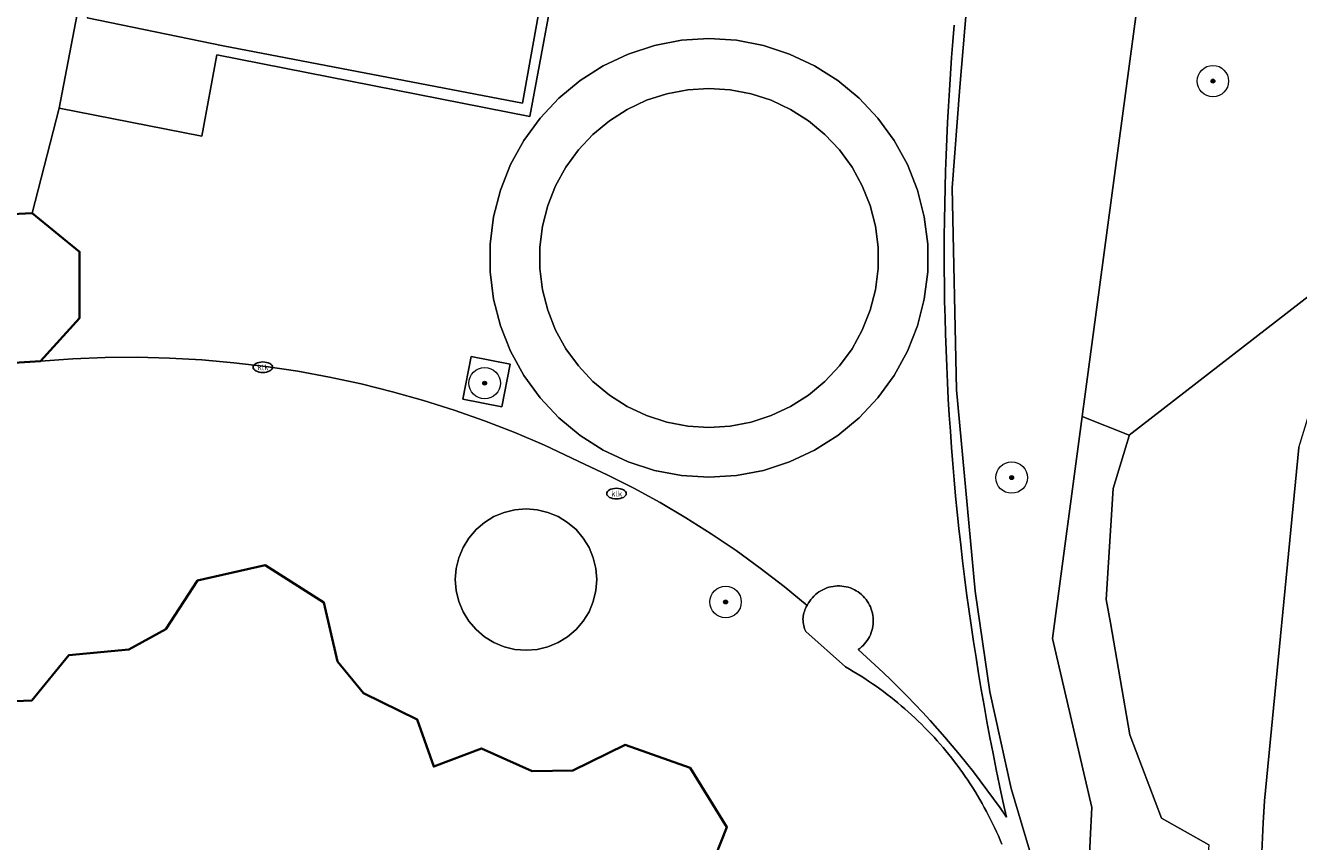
# Model space of a CAD drawing. Header units: metres. Extents: x 152610 to 160096, y 456114 to 462495.
# Tile 488 of 656: x 158172 to 158205, y 460183 to 460204. Entities that reach past the tile are written whole.
import ezdxf
from ezdxf.enums import TextEntityAlignment as Align

# ---------------------------------------------------------------- set-up
doc = ezdxf.new("R2010")
doc.units = ezdxf.units.M
doc.header["$LTSCALE"] = 0.5
doc.layers.get('0').update_dxf_attribs({"linetype": 'CONTINUOUS'})
for name, color, linetype, lineweight in [('B-PV-GK-BESCHOEIING-G', 251, 'GK-BESCHOEIING-SO', 18), ('B-PV-GR-BEPLANTING_CULTUUR_BOSPLANTSOEN-GV', 251, 'CONTINUOUS', 18), ('B-PV-GR-BEPLANTING_CULTUUR_VASTE PLANTENVAK-GV', 251, 'CONTINUOUS', 18), ('B-PV-GR-BOOM-S', 251, 'CONTINUOUS', 25), ('B-PV-GR-HAAG-GV', 251, 'CONTINUOUS', 13), ('B-PV-GW-TALUD_KRUIN-G', 251, 'CONTINUOUS', 18), ('B-PV-IE-MEUBILAIR-S', 251, 'CONTINUOUS', 25), ('B-PV-IE-TERREINAFSCHEIDING_KUNSTMATIG_HEKWERK-G', 251, 'IE-TERREINAFSCHEIDING_KUNSTMATIG-SO', 18), ('B-PV-OG-BEBOUWING-GV', 6, 'CONTINUOUS', 35), ('B-PV-OG-TERREIN_BEGROEID-GV', 251, 'CONTINUOUS', 18), ('B-PV-OG-WATER_SLOOT-GV', 251, 'CONTINUOUS', 18), ('B-PV-VH-ONVERHARD-GV', 251, 'CONTINUOUS', 18), ('B-PV-VH-ONVERHARD_BOOMSCHORS-GV', 251, 'CONTINUOUS', 18), ('B-PV-VH-ONVERHARD_ZAND-GV', 251, 'CONTINUOUS', 18), ('B-PV-VH-OPENVERHARDING_BETONSTRAATSTEEN-GV', 251, 'CONTINUOUS', 18), ('B-PV-VH-OPENVERHARDING_TEGEL-GV', 251, 'CONTINUOUS', 18)]:
    doc.layers.add(name, color=color, linetype=linetype, lineweight=lineweight)
doc.styles.add('NLCS-ISO', font='NLCS-ISO.ttf')
doc.linetypes.add('GK-BESCHOEIING-SO', pattern='A,18,-3,[1,NLCS.SHX,S=0.6,R=0,X=0,Y=0],-3', length=24)
doc.linetypes.add('IE-TERREINAFSCHEIDING_KUNSTMATIG-SO', pattern='A,4,[82,NLCS.SHX,S=0.75,R=90,X=0,Y=0],4,-2', length=10)

# ---------------------------------------------------------------- blocks, each defined once
blk = doc.blocks.new('SIE-MEUBILAIR_PUT_KOLK-SO')
blk.add_ellipse((0, 0), major_axis=(1.25, 0), ratio=0.54)
at = {"style": 'NLCS-ISO'}
blk.add_text('klk', height=0.75, dxfattribs=at).set_placement((0.03, 0), align=Align.MIDDLE_CENTER)
blk = doc.blocks.new('SGR-BOOM_GBKN-SO')
at = {"linetype": 'ByBlock', "lineweight": 18}
h = blk.add_hatch(color=0, dxfattribs=at)
h.dxf.hatch_style = 1
edge = h.paths.add_edge_path()
edge.add_arc((0, 0), 0.25, 0, 360)
at = {"color": 0, "linetype": 'ByBlock', "lineweight": 18}
for radius in [2, 0.25]:
    blk.add_circle((0, 0), radius, dxfattribs=at)
at = {"color": 0, "linetype": 'ByBlock', "lineweight": 18, "style": 'NLCS-ISO'}
blk.add_attdef('SOORT', (2.5, 0), '', height=1.5, dxfattribs=at)

msp = doc.modelspace()

# ---------------------------------------------------------------- linework, layer by layer
at = {"layer": 'B-PV-GK-BESCHOEIING-G', "flags": 128}
msp.add_lwpolyline([(157956.31, 460143.47), (157960.612, 460148.338), (157963.615, 460152.036), (157963.502, 460153), (157963.457, 460153.969), (157963.456, 460154.106), (157963.46, 460154.437), (157963.472, 460154.768), (157963.492, 460155.098), (157963.52, 460155.428), (157963.556, 460155.757), (157963.599, 460156.085), (157963.651, 460156.412), (157963.711, 460156.737), (157963.778, 460157.061), (157963.853, 460157.383), (157963.936, 460157.704), (157964.027, 460158.022), (157964.125, 460158.338), (157964.231, 460158.651), (157964.345, 460158.962), (157964.466, 460159.27), (157964.594, 460159.575), (157964.73, 460159.877), (157964.873, 460160.175), (157965.023, 460160.47), (157965.181, 460160.761), (157965.345, 460161.049), (157965.516, 460161.332), (157966.601, 460162.841), (157967.881, 460164.189), (157968.015, 460164.317), (157968.194, 460164.48), (157968.379, 460164.636), (157968.569, 460164.786), (157968.764, 460164.93), (157968.964, 460165.067), (157969.168, 460165.198), (157969.376, 460165.322), (157969.588, 460165.439), (157969.804, 460165.549), (157970.023, 460165.651), (157970.246, 460165.747), (157970.471, 460165.835), (157970.7, 460165.915), (157970.931, 460165.988), (157971.164, 460166.053), (157971.399, 460166.111), (157971.636, 460166.16), (157971.875, 460166.202), (157972.115, 460166.236), (157972.355, 460166.262), (157972.597, 460166.28), (157972.839, 460166.29), (158000, 460161.02), (158010.458, 460158.985), (158010.701, 460158.89), (158010.957, 460158.781), (158011.211, 460158.665), (158011.46, 460158.541), (158011.707, 460158.411), (158011.949, 460158.273), (158012.188, 460158.129), (158012.422, 460157.978), (158012.651, 460157.82), (158012.877, 460157.655), (158013.097, 460157.485), (158013.312, 460157.308), (158013.522, 460157.124), (158013.727, 460156.935), (158013.926, 460156.74), (158014.12, 460156.54), (158014.308, 460156.334), (158014.489, 460156.122), (158014.665, 460155.906), (158016.27, 460154.004), (158016.482, 460153.609), (158016.7, 460153.218), (158016.926, 460152.831), (158017.158, 460152.447), (158017.398, 460152.069), (158017.644, 460151.694), (158017.896, 460151.324), (158018.155, 460150.958), (158018.421, 460150.597), (158018.693, 460150.241), (158018.971, 460149.89), (158019.256, 460149.544), (158019.547, 460149.203), (158019.844, 460148.867), (158020.146, 460148.537), (158020.455, 460148.212), (158020.769, 460147.892), (158021.089, 460147.579), (158021.33, 460147.35), (158021.991, 460146.802), (158022.821, 460146.259), (158023.738, 460145.778), (158025.153, 460145.427), (158034.103, 460143.735), (158036.824, 460143.22), (158038.815, 460142.774), (158040.593, 460142.296), (158042.652, 460141.465), (158051.293, 460138.066), (158053.071, 460137.144), (158054.655, 460135.92), (158055.607, 460135.273), (158056.578, 460134.655), (158057.047, 460134.372), (158057.519, 460134.096), (158057.996, 460133.826), (158058.477, 460133.564), (158058.961, 460133.309), (158059.449, 460133.061), (158059.941, 460132.82), (158060.436, 460132.586), (158060.935, 460132.359), (158061.436, 460132.14), (158061.941, 460131.928), (158062.449, 460131.724), (158062.96, 460131.527), (158063.474, 460131.337), (158063.99, 460131.155), (158064.509, 460130.981), (158065.031, 460130.814), (158065.555, 460130.655), (158065.622, 460130.635), (158067.638, 460130.104), (158069.681, 460129.686), (158089.666, 460126.076), (158111.213, 460122.626), (158119.086, 460121.465), (158122.324, 460121.402), (158124.574, 460120.987), (158125.431, 460120.67), (158126.178, 460120.556), (158126.847, 460120.581), (158127.515, 460120.613), (158128.184, 460120.653), (158128.851, 460120.702), (158129.518, 460120.758), (158130.185, 460120.823), (158130.85, 460120.895), (158131.515, 460120.975), (158132.178, 460121.064), (158132.841, 460121.16), (158133.502, 460121.264), (158134.162, 460121.376), (158134.821, 460121.496), (158135.478, 460121.624), (158136.134, 460121.759), (158136.787, 460121.902), (158137.44, 460122.054), (158138.09, 460122.213), (158138.738, 460122.379), (158139.385, 460122.554), (158140.029, 460122.736), (158140.671, 460122.926), (158141.31, 460123.123), (158141.948, 460123.329), (158142.582, 460123.541), (158142.785, 460123.611), (158142.787, 460123.612), (158143.391, 460123.853), (158143.998, 460124.086), (158144.607, 460124.312), (158145.22, 460124.53), (158145.835, 460124.741), (158146.452, 460124.944), (158147.072, 460125.14), (158147.695, 460125.328), (158148.319, 460125.508), (158148.946, 460125.681), (158149.575, 460125.846), (158150.206, 460126.003), (158150.838, 460126.152), (158151.473, 460126.294), (158152.109, 460126.428), (158152.747, 460126.554), (158153.386, 460126.672), (158154.027, 460126.782), (158154.669, 460126.884), (158155.312, 460126.978), (158155.957, 460127.065), (158156.602, 460127.143), (158157.249, 460127.214), (158157.896, 460127.277), (158158.544, 460127.331), (158159.192, 460127.378), (158159.841, 460127.417), (158160.49, 460127.447), (158161.14, 460127.47), (158161.79, 460127.485), (158162.44, 460127.491), (158163.09, 460127.49), (158163.74, 460127.481), (158164.39, 460127.464), (158165.04, 460127.438), (158165.689, 460127.405), (158166.338, 460127.364), (158166.986, 460127.315), (158167.634, 460127.257), (158168.281, 460127.192), (158168.927, 460127.119), (158169.572, 460127.038), (158170.216, 460126.949), (158177.351, 460126.15), (158183.588, 460124.987), (158188.459, 460124.2), (158191.826, 460123.826), (158192.073, 460123.829), (158192.32, 460123.841), (158192.566, 460123.86), (158192.811, 460123.887), (158193.056, 460123.923), (158193.299, 460123.966), (158193.54, 460124.017), (158193.78, 460124.075), (158194.018, 460124.142), (158194.253, 460124.216), (158194.486, 460124.298), (158194.717, 460124.387), (158194.944, 460124.484), (158195.168, 460124.588), (158195.388, 460124.699), (158195.605, 460124.817), (158195.818, 460124.942), (158196.026, 460125.075), (158196.231, 460125.213), (158196.43, 460125.359), (158196.625, 460125.51), (158196.815, 460125.668), (158197, 460125.832), (158197.179, 460126.002), (158197.352, 460126.178), (158197.52, 460126.359), (158197.682, 460126.545), (158197.838, 460126.737), (158197.987, 460126.933), (158198.13, 460127.135), (158198.267, 460127.341), (158198.397, 460127.551), (158198.519, 460127.765), (158198.635, 460127.983), (158198.744, 460128.205), (158198.845, 460128.43), (158198.939, 460128.658), (158199.026, 460128.889), (158199.105, 460129.123), (158199.177, 460129.36), (158199.24, 460129.598), (158199.296, 460129.839), (158199.341, 460130.061), (158200.723, 460144.002), (158204.198, 460156.562), (158204.33, 460157.332), (158204.453, 460158.103), (158204.569, 460158.875), (158204.677, 460159.648), (158204.777, 460160.423), (158204.87, 460161.198), (158204.954, 460161.974), (158205.03, 460162.752), (158205.098, 460163.529), (158205.158, 460164.308), (158205.211, 460165.087), (158205.255, 460165.867), (158205.291, 460166.647), (158205.32, 460167.427), (158205.34, 460168.208), (158205.352, 460168.989), (158205.357, 460169.769), (158205.353, 460170.55), (158205.348, 460170.943), (158205.284, 460171.173), (158205.138, 460171.715), (158204.999, 460172.259), (158204.869, 460172.806), (158204.746, 460173.354), (158204.631, 460173.903), (158204.524, 460174.455), (158204.425, 460175.008), (158204.334, 460175.562), (158204.251, 460176.117), (158204.175, 460176.674), (158204.108, 460177.231), (158204.048, 460177.79), (158203.996, 460178.349), (158203.953, 460178.909), (158203.917, 460179.469), (158203.889, 460180.03), (158203.87, 460180.591), (158203.858, 460181.153), (158203.854, 460181.714), (158203.859, 460182.276), (158203.871, 460182.837), (158203.891, 460183.399), (158203.92, 460183.96), (158203.956, 460184.52), (158204.833, 460193.519), (158205.308, 460195.076), (158205.948, 460196.572), (158206.187, 460197.007), (158206.419, 460197.446), (158206.644, 460197.889), (158206.862, 460198.335), (158207.072, 460198.784), (158207.276, 460199.237), (158207.472, 460199.694), (158207.66, 460200.153), (158207.841, 460200.615), (158208.015, 460201.08), (158208.181, 460201.548), (158208.34, 460202.019), (158208.491, 460202.492), (158208.634, 460202.967), (158208.77, 460203.445), (158208.898, 460203.924), (158209.018, 460204.406), (158209.13, 460204.89), (158209.141, 460204.937), (158209.578, 460206.934), (158209.985, 460210.032), (158210.268, 460212.187), (158211.588, 460221.44), (158212.134, 460226.582), (158212.272, 460227.871), (158212.809, 460232.887), (158213.013, 460234.635), (158213.464, 460238.504), (158213.893, 460242.72), (158214.056, 460245.821), (158213.994, 460248.509), (158213.96, 460249.97), (158213.838, 460250.184), (158213.838, 460250.189), (158213.802, 460250.741), (158213.774, 460251.294), (158213.754, 460251.846), (158213.742, 460252.399), (158213.738, 460252.953), (158213.742, 460253.506), (158213.755, 460254.059), (158213.775, 460254.612), (158213.803, 460255.164), (158213.839, 460255.716), (158213.883, 460256.267), (158213.935, 460256.818), (158213.995, 460257.368), (158214.063, 460257.917), (158214.139, 460258.465), (158214.223, 460259.012), (158214.314, 460259.557), (158214.414, 460260.101), (158214.521, 460260.644), (158214.637, 460261.185), (158214.76, 460261.724), (158214.891, 460262.262), (158215.029, 460262.797), (158215.176, 460263.331), (158215.33, 460263.862), (158215.491, 460264.391), (158215.661, 460264.918), (158215.838, 460265.442), (158216.022, 460265.963), (158216.214, 460266.482), (158216.414, 460266.998), (158216.621, 460267.511), (158216.835, 460268.021), (158217.202, 460268.849), (158217.588, 460269.669), (158217.817, 460270.214), (158218.039, 460270.763), (158218.253, 460271.314), (158218.46, 460271.868), (158218.659, 460272.425), (158218.851, 460272.984), (158219.035, 460273.546), (158219.211, 460274.111), (158219.38, 460274.678), (158219.541, 460275.247), (158219.695, 460275.818), (158219.84, 460276.391), (158219.978, 460276.966), (158220.109, 460277.543), (158220.231, 460278.122), (158220.345, 460278.702), (158220.452, 460279.284), (158220.485, 460279.473), (158221.435, 460285.568), (158224.841, 460307.419), (158225.194, 460309.681), (158225.279, 460310.693), (158225.325, 460311.707), (158225.276, 460320.664), (158225.41, 460322.897), (158225.661, 460325.812), (158225.968, 460327.415), (158226.674, 460329.095), (158227.424, 460330.391), (158227.535, 460330.484), (158227.762, 460330.664), (158227.993, 460330.838), (158228.23, 460331.006), (158228.471, 460331.167), (158228.716, 460331.321), (158228.966, 460331.469), (158229.219, 460331.609), (158229.224, 460331.61), (158229.445, 460331.655), (158229.668, 460331.691), (158229.892, 460331.72), (158230.117, 460331.741), (158230.343, 460331.754), (158230.569, 460331.759), (158230.794, 460331.756), (158231.02, 460331.745), (158231.245, 460331.726), (158231.47, 460331.699), (158231.693, 460331.664), (158231.915, 460331.621), (158232.135, 460331.57), (158232.353, 460331.512), (158232.466, 460331.478), (158232.681, 460331.408), (158232.893, 460331.33), (158233.102, 460331.245), (158233.307, 460331.153), (158233.51, 460331.053), (158233.709, 460330.946), (158233.903, 460330.832), (158234.094, 460330.711), (158234.28, 460330.584), (158234.462, 460330.45), (158234.639, 460330.31), (158234.81, 460330.163), (158234.977, 460330.011), (158235.138, 460329.853), (158235.293, 460329.689), (158235.442, 460329.519), (158235.585, 460329.345), (158235.722, 460329.166), (158235.853, 460328.982), (158235.977, 460328.793), (158236.094, 460328.6), (158236.204, 460328.403), (158236.214, 460328.364), (158236.286, 460328.061), (158236.35, 460327.757), (158236.406, 460327.452), (158236.454, 460327.145), (158236.494, 460326.837), (158236.527, 460326.528), (158236.551, 460326.218), (158236.568, 460325.908), (158236.576, 460325.597), (158236.576, 460325.286), (158236.569, 460324.976), (158236.553, 460324.665), (158236.53, 460324.356), (158236.498, 460324.046), (158236.459, 460323.738), (158236.411, 460323.431), (158236.356, 460323.125), (158236.293, 460322.821), (158236.222, 460322.519), (158236.143, 460322.218), (158236.057, 460321.92), (158235.963, 460321.624), (158235.861, 460321.33), (158228.097, 460281.858), (158227.972, 460281.121), (158227.839, 460280.382), (158227.698, 460279.644), (158227.549, 460278.907), (158227.392, 460278.172), (158227.227, 460277.439), (158227.055, 460276.707), (158226.875, 460275.978), (158226.687, 460275.25), (158226.491, 460274.525), (158226.287, 460273.801), (158226.076, 460273.08), (158225.857, 460272.361), (158225.631, 460271.644), (158225.397, 460270.93), (158225.155, 460270.219), (158224.906, 460269.51), (158224.649, 460268.804), (158224.385, 460268.1), (158224.125, 460267.639), (158223.872, 460267.175), (158223.625, 460266.706), (158223.386, 460266.234), (158223.154, 460265.759), (158222.93, 460265.28), (158222.712, 460264.797), (158222.502, 460264.312), (158222.299, 460263.823), (158222.104, 460263.331), (158221.916, 460262.837), (158221.736, 460262.339), (158221.563, 460261.839), (158221.398, 460261.336), (158221.24, 460260.831), (158221.202, 460260.705), (158221.074, 460260.271), (158220.954, 460259.835), (158220.842, 460259.397), (158220.738, 460258.957), (158220.641, 460258.516), (158220.552, 460258.072), (158220.471, 460257.627), (158220.398, 460257.181), (158220.333, 460256.734), (158220.276, 460256.285), (158220.226, 460255.836), (158220.185, 460255.386), (158220.152, 460254.935), (158220.126, 460254.483), (158220.109, 460254.031), (158220.099, 460253.579), (158220.098, 460253.127), (158220.105, 460252.675), (158220.119, 460252.223), (158220.142, 460251.771), (158220.172, 460251.32), (158220.211, 460250.87), (158220.257, 460250.42), (158220.312, 460249.971), (158220.312, 460249.97)], dxfattribs=at)
at = {"layer": 'B-PV-GR-BEPLANTING_CULTUUR_BOSPLANTSOEN-GV', "flags": 128}
msp.add_lwpolyline([(158204.232, 460207.871), (158201.156, 460208.126), (158199.308, 460194.313), (158200.503, 460193.839), (158200.507, 460193.838), (158205.437, 460197.662), (158207.352, 460204.225), (158208.227, 460207.22), (158207.286, 460207.42)], close=True, dxfattribs=at)
msp.add_lwpolyline([(158202.531, 460183.394), (158201.33, 460184.071), (158200.52, 460186.198), (158200.023, 460189.058), (158199.92, 460189.652), (158200.092, 460192.478), (158200.501, 460193.819), (158200.507, 460193.838), (158200.503, 460193.839), (158199.308, 460194.313), (158198.551, 460188.658), (158199.55, 460184.347), (158199.505, 460183.517), (158199.473, 460182.686)], dxfattribs=at)
at = {"layer": 'B-PV-GR-BEPLANTING_CULTUUR_VASTE PLANTENVAK-GV', "flags": 128}
msp.add_lwpolyline([(158184.51, 460194.562), (158184.722, 460195.647), (158183.728, 460195.841), (158183.516, 460194.756)], close=True, dxfattribs=at)
at = {"layer": 'B-PV-GR-HAAG-GV', "flags": 128}
for points in [[(158174.705, 460209.943), (158173.223, 460202.176), (158176.856, 460201.461), (158177.239, 460203.531), (158185.22, 460201.963), (158186.044, 460206.404)], [(158186.215, 460208.894), (158185.035, 460202.297), (158177.401, 460203.763), (158173.932, 460204.474)], [(158198.241, 460182.317), (158197.493, 460184.827), (158196.949, 460187.292), (158196.575, 460189.862), (158196.099, 460194.989), (158195.991, 460200.145), (158196.184, 460202.707), (158196.599, 460207.631)], [(158196.043, 460204.287), (158196.007, 460203.874), (158195.975, 460203.461), (158195.945, 460203.048), (158195.918, 460202.634), (158195.893, 460202.22), (158195.871, 460201.806), (158195.851, 460201.392), (158195.834, 460200.978), (158195.82, 460200.564), (158195.808, 460200.15), (158195.799, 460199.735), (158195.792, 460199.321), (158195.788, 460198.906), (158195.787, 460198.492), (158195.788, 460198.077), (158195.792, 460197.663), (158195.798, 460197.248), (158195.808, 460196.834), (158195.819, 460196.42), (158195.833, 460196.005), (158195.85, 460195.591), (158195.87, 460195.177), (158195.892, 460194.763), (158195.917, 460194.349), (158195.944, 460193.936), (158195.974, 460193.522), (158196.006, 460193.109), (158196.041, 460192.696), (158196.079, 460192.283), (158196.119, 460191.871), (158196.162, 460191.458), (158196.208, 460191.046), (158196.256, 460190.635), (158196.306, 460190.223), (158196.359, 460189.812), (158196.415, 460189.401), (158196.474, 460188.991), (158196.534, 460188.581), (158196.598, 460188.171), (158196.664, 460187.762), (158196.733, 460187.353), (158196.804, 460186.945), (158196.878, 460186.537), (158196.954, 460186.13), (158197.033, 460185.723), (158197.114, 460185.316), (158197.198, 460184.91), (158197.285, 460184.505), (158197.374, 460184.1), (158197.212, 460184.335), (158197.046, 460184.568), (158196.878, 460184.798), (158196.706, 460185.027), (158196.532, 460185.253), (158196.355, 460185.477), (158196.175, 460185.699), (158195.993, 460185.919), (158195.807, 460186.136), (158195.619, 460186.351), (158195.429, 460186.564), (158195.235, 460186.774), (158195.039, 460186.982), (158194.841, 460187.187), (158194.64, 460187.39), (158194.436, 460187.59), (158194.23, 460187.787), (158194.021, 460187.982), (158193.81, 460188.175), (158193.59, 460188.37), (158193.635, 460188.403), (158193.678, 460188.438), (158193.719, 460188.477), (158193.757, 460188.517), (158193.793, 460188.56), (158193.826, 460188.605), (158193.856, 460188.652), (158193.883, 460188.701), (158193.906, 460188.752), (158193.927, 460188.804), (158193.944, 460188.857), (158193.958, 460188.911), (158193.969, 460188.966), (158193.976, 460189.021), (158193.98, 460189.077), (158193.98, 460189.132), (158193.976, 460189.188), (158193.969, 460189.244), (158193.959, 460189.298), (158193.945, 460189.353), (158193.928, 460189.406), (158193.908, 460189.458), (158193.884, 460189.508), (158193.857, 460189.557), (158193.827, 460189.604), (158193.795, 460189.649), (158193.759, 460189.693), (158193.721, 460189.733), (158193.68, 460189.772), (158193.637, 460189.807), (158193.592, 460189.84), (158193.545, 460189.87), (158193.496, 460189.897), (158193.446, 460189.921), (158193.394, 460189.942), (158193.341, 460189.959), (158193.287, 460189.973), (158193.232, 460189.983), (158193.177, 460189.991), (158193.121, 460189.994), (158193.065, 460189.994), (158193.009, 460189.991), (158192.954, 460189.984), (158192.899, 460189.974), (158192.845, 460189.96), (158192.792, 460189.943), (158192.74, 460189.922), (158192.689, 460189.898), (158192.64, 460189.872), (158192.593, 460189.842), (158192.548, 460189.809), (158192.505, 460189.774), (158192.464, 460189.735), (158192.426, 460189.695), (158192.39, 460189.652), (158192.357, 460189.607), (158192.327, 460189.56), (158192.3, 460189.511), (158192.292, 460189.495), (158192.271, 460189.46), (158192.252, 460189.423), (158192.235, 460189.386), (158192.221, 460189.347), (158192.209, 460189.308), (158192.199, 460189.268), (158192.192, 460189.228), (158192.188, 460189.187), (158192.186, 460189.146), (158192.187, 460189.105), (158192.19, 460189.064), (158192.196, 460189.023), (158192.204, 460188.983), (158192.215, 460188.944), (158192.228, 460188.905), (158192.244, 460188.867), (158192.262, 460188.831), (158193.269, 460187.932), (158193.369, 460187.874), (158193.469, 460187.815), (158193.568, 460187.755), (158193.666, 460187.694), (158193.764, 460187.631), (158193.861, 460187.567), (158193.956, 460187.502), (158194.052, 460187.436), (158194.146, 460187.368), (158194.239, 460187.3), (158194.332, 460187.23), (158194.423, 460187.159), (158194.514, 460187.087), (158194.604, 460187.014), (158194.693, 460186.939), (158194.781, 460186.864), (158194.868, 460186.787), (158194.954, 460186.709), (158195.039, 460186.631), (158195.123, 460186.551), (158195.206, 460186.47), (158195.288, 460186.388), (158195.369, 460186.305), (158195.449, 460186.221), (158195.528, 460186.136), (158195.605, 460186.05), (158195.682, 460185.963), (158195.758, 460185.875), (158195.832, 460185.787), (158195.906, 460185.697), (158195.978, 460185.606), (158196.049, 460185.515), (158196.119, 460185.422), (158196.188, 460185.329), (158196.255, 460185.235), (158196.322, 460185.14), (158196.387, 460185.044), (158196.451, 460184.947), (158196.514, 460184.85), (158196.575, 460184.752), (158196.635, 460184.653), (158196.694, 460184.553), (158196.752, 460184.452), (158196.809, 460184.351), (158196.864, 460184.249), (158196.918, 460184.147), (158196.971, 460184.044), (158197.022, 460183.94), (158197.072, 460183.835), (158197.121, 460183.73), (158197.168, 460183.624), (158197.214, 460183.518), (158197.259, 460183.411)]]:
    msp.add_lwpolyline(points, dxfattribs=at)
at = {"layer": 'B-PV-GW-TALUD_KRUIN-G', "flags": 128}
for points in [[(158201.156, 460208.126), (158199.308, 460194.313)], [(158199.308, 460194.313), (158198.551, 460188.658), (158199.55, 460184.347), (158199.505, 460183.517), (158199.473, 460182.686)]]:
    msp.add_lwpolyline(points, dxfattribs=at)
at = {"layer": 'B-PV-IE-TERREINAFSCHEIDING_KUNSTMATIG_HEKWERK-G', "flags": 128}
for points in [[(158174.954, 460211.153), (158174.705, 460209.943), (158173.223, 460202.176), (158172.529, 460199.497)], [(158194.507, 460169.802), (158199.689, 460169.764), (158200.027, 460169.762), (158199.931, 460172.175), (158199.487, 460177.35), (158198.241, 460182.317), (158197.493, 460184.827), (158196.949, 460187.292), (158196.575, 460189.862), (158196.099, 460194.989), (158195.991, 460200.145), (158196.184, 460202.707), (158196.599, 460207.631), (158193.853, 460207.752), (158188.723, 460208.413), (158186.215, 460208.894), (158175.239, 460211.103), (158174.954, 460211.153)], [(158175.239, 460211.103), (158173.932, 460204.474), (158177.401, 460203.763), (158185.035, 460202.297), (158186.215, 460208.894)]]:
    msp.add_lwpolyline(points, dxfattribs=at)
at = {"layer": 'B-PV-OG-BEBOUWING-GV', "flags": 128}
msp.add_lwpolyline([(158172.529, 460199.497), (158170.99, 460199.42), (158169.916, 460198.27), (158169.974, 460196.666), (158170.468, 460196.258), (158171.231, 460195.628), (158172.748, 460195.726), (158173.736, 460196.819), (158173.741, 460198.512)], close=True, dxfattribs=at)
msp.add_lwpolyline([(158189.79, 460182.708), (158190.243, 460183.849), (158189.306, 460185.354), (158187.65, 460185.941), (158186.318, 460185.293), (158185.28, 460185.272), (158183.99, 460185.85), (158182.77, 460185.39), (158182.35, 460186.59), (158180.98, 460187.26), (158180.32, 460188.07), (158179.97, 460189.57), (158178.47, 460190.52), (158176.75, 460190.13), (158175.94, 460188.89), (158175, 460188.37), (158173.47, 460188.23), (158172.52, 460187.07), (158171.47, 460187.03)], dxfattribs=at)
at = {"layer": 'B-PV-OG-TERREIN_BEGROEID-GV', "flags": 128}
for points in [[(158199.473, 460182.686), (158199.505, 460183.517), (158199.55, 460184.347), (158198.551, 460188.658), (158199.308, 460194.313), (158201.156, 460208.126), (158196.599, 460207.631), (158196.184, 460202.707), (158195.991, 460200.145), (158196.099, 460194.989), (158196.575, 460189.862), (158196.949, 460187.292), (158197.493, 460184.827), (158198.241, 460182.317)], [(158205.437, 460197.662), (158200.507, 460193.838), (158200.501, 460193.819), (158200.092, 460192.478), (158199.92, 460189.652), (158200.023, 460189.058), (158200.52, 460186.198), (158201.33, 460184.071), (158202.531, 460183.394), (158202.24, 460179.353), (158202.562, 460175.995), (158203.52, 460171.149), (158204.061, 460163.839), (158203.558, 460158.94), (158201.772, 460151.917)], [(158204.869, 460172.806), (158204.746, 460173.354), (158204.631, 460173.903), (158204.524, 460174.455), (158204.425, 460175.008), (158204.334, 460175.562), (158204.251, 460176.117), (158204.175, 460176.674), (158204.108, 460177.231), (158204.048, 460177.79), (158203.996, 460178.349), (158203.953, 460178.909), (158203.917, 460179.469), (158203.889, 460180.03), (158203.87, 460180.591), (158203.858, 460181.153), (158203.854, 460181.714), (158203.859, 460182.276), (158203.871, 460182.837), (158203.891, 460183.399), (158203.92, 460183.96), (158203.956, 460184.52), (158204.833, 460193.519)]]:
    msp.add_lwpolyline(points, dxfattribs=at)
msp.add_lwpolyline([(158189.788, 460194.035), (158190.33, 460194.069), (158190.863, 460194.17), (158191.379, 460194.338), (158191.87, 460194.569), (158192.328, 460194.86), (158192.746, 460195.206), (158193.118, 460195.601), (158193.437, 460196.04), (158193.698, 460196.516), (158193.898, 460197.02), (158194.033, 460197.546), (158194.101, 460198.084), (158194.101, 460198.627), (158194.033, 460199.165), (158193.898, 460199.691), (158193.698, 460200.195), (158193.437, 460200.671), (158193.118, 460201.11), (158192.746, 460201.505), (158192.328, 460201.851), (158191.87, 460202.142), (158191.379, 460202.373), (158190.863, 460202.54), (158190.33, 460202.642), (158189.788, 460202.676), (158189.247, 460202.642), (158188.714, 460202.54), (158188.198, 460202.373), (158187.707, 460202.142), (158187.249, 460201.851), (158186.831, 460201.505), (158186.459, 460201.11), (158186.14, 460200.671), (158185.879, 460200.195), (158185.679, 460199.691), (158185.544, 460199.165), (158185.476, 460198.627), (158185.476, 460198.084), (158185.544, 460197.546), (158185.679, 460197.02), (158185.879, 460196.516), (158186.14, 460196.04), (158186.459, 460195.601), (158186.831, 460195.206), (158187.249, 460194.86), (158187.707, 460194.569), (158188.198, 460194.338), (158188.714, 460194.17), (158189.247, 460194.069)], close=True, dxfattribs=at)
at = {"layer": 'B-PV-OG-WATER_SLOOT-GV', "flags": 128}
msp.add_lwpolyline([(158204.833, 460193.519), (158203.956, 460184.52), (158203.92, 460183.96), (158203.891, 460183.399), (158203.871, 460182.837), (158203.859, 460182.276), (158203.854, 460181.714), (158203.858, 460181.153), (158203.87, 460180.591), (158203.889, 460180.03), (158203.917, 460179.469), (158203.953, 460178.909), (158203.996, 460178.349), (158204.048, 460177.79), (158204.108, 460177.231), (158204.175, 460176.674), (158204.251, 460176.117), (158204.334, 460175.562), (158204.425, 460175.008), (158204.524, 460174.455), (158204.631, 460173.903), (158204.746, 460173.354), (158204.869, 460172.806)], dxfattribs=at)
at = {"layer": 'B-PV-VH-ONVERHARD-GV', "flags": 128}
for points in [[(158174.705, 460209.943), (158173.223, 460202.176), (158176.856, 460201.461), (158177.239, 460203.531), (158185.22, 460201.963), (158186.044, 460206.404)], [(158186.215, 460208.894), (158185.035, 460202.297), (158177.401, 460203.763), (158173.932, 460204.474)], [(158198.241, 460182.317), (158197.493, 460184.827), (158196.949, 460187.292), (158196.575, 460189.862), (158196.099, 460194.989), (158195.991, 460200.145), (158196.184, 460202.707), (158196.599, 460207.631)], [(158196.043, 460204.287), (158196.007, 460203.874), (158195.975, 460203.461), (158195.945, 460203.048), (158195.918, 460202.634), (158195.893, 460202.22), (158195.871, 460201.806), (158195.851, 460201.392), (158195.834, 460200.978), (158195.82, 460200.564), (158195.808, 460200.15), (158195.799, 460199.735), (158195.792, 460199.321), (158195.788, 460198.906), (158195.787, 460198.492), (158195.788, 460198.077), (158195.792, 460197.663), (158195.798, 460197.248), (158195.808, 460196.834), (158195.819, 460196.42), (158195.833, 460196.005), (158195.85, 460195.591), (158195.87, 460195.177), (158195.892, 460194.763), (158195.917, 460194.349), (158195.944, 460193.936), (158195.974, 460193.522), (158196.006, 460193.109), (158196.041, 460192.696), (158196.079, 460192.283), (158196.119, 460191.871), (158196.162, 460191.458), (158196.208, 460191.046), (158196.256, 460190.635), (158196.306, 460190.223), (158196.359, 460189.812), (158196.415, 460189.401), (158196.474, 460188.991), (158196.534, 460188.581), (158196.598, 460188.171), (158196.664, 460187.762), (158196.733, 460187.353), (158196.804, 460186.945), (158196.878, 460186.537), (158196.954, 460186.13), (158197.033, 460185.723), (158197.114, 460185.316), (158197.198, 460184.91), (158197.285, 460184.505), (158197.374, 460184.1), (158197.212, 460184.335), (158197.046, 460184.568), (158196.878, 460184.798), (158196.706, 460185.027), (158196.532, 460185.253), (158196.355, 460185.477), (158196.175, 460185.699), (158195.993, 460185.919), (158195.807, 460186.136), (158195.619, 460186.351), (158195.429, 460186.564), (158195.235, 460186.774), (158195.039, 460186.982), (158194.841, 460187.187), (158194.64, 460187.39), (158194.436, 460187.59), (158194.23, 460187.787), (158194.021, 460187.982), (158193.81, 460188.175), (158193.59, 460188.37), (158193.635, 460188.403), (158193.678, 460188.438), (158193.719, 460188.477), (158193.757, 460188.517), (158193.793, 460188.56), (158193.826, 460188.605), (158193.856, 460188.652), (158193.883, 460188.701), (158193.906, 460188.752), (158193.927, 460188.804), (158193.944, 460188.857), (158193.958, 460188.911), (158193.969, 460188.966), (158193.976, 460189.021), (158193.98, 460189.077), (158193.98, 460189.132), (158193.976, 460189.188), (158193.969, 460189.244), (158193.959, 460189.298), (158193.945, 460189.353), (158193.928, 460189.406), (158193.908, 460189.458), (158193.884, 460189.508), (158193.857, 460189.557), (158193.827, 460189.604), (158193.795, 460189.649), (158193.759, 460189.693), (158193.721, 460189.733), (158193.68, 460189.772), (158193.637, 460189.807), (158193.592, 460189.84), (158193.545, 460189.87), (158193.496, 460189.897), (158193.446, 460189.921), (158193.394, 460189.942), (158193.341, 460189.959), (158193.287, 460189.973), (158193.232, 460189.983), (158193.177, 460189.991), (158193.121, 460189.994), (158193.065, 460189.994), (158193.009, 460189.991), (158192.954, 460189.984), (158192.899, 460189.974), (158192.845, 460189.96), (158192.792, 460189.943), (158192.74, 460189.922), (158192.689, 460189.898), (158192.64, 460189.872), (158192.593, 460189.842), (158192.548, 460189.809), (158192.505, 460189.774), (158192.464, 460189.735), (158192.426, 460189.695), (158192.39, 460189.652), (158192.357, 460189.607), (158192.327, 460189.56), (158192.3, 460189.511), (158192.292, 460189.495), (158192.271, 460189.46), (158192.252, 460189.423), (158192.235, 460189.386), (158192.221, 460189.347), (158192.209, 460189.308), (158192.199, 460189.268), (158192.192, 460189.228), (158192.188, 460189.187), (158192.186, 460189.146), (158192.187, 460189.105), (158192.19, 460189.064), (158192.196, 460189.023), (158192.204, 460188.983), (158192.215, 460188.944), (158192.228, 460188.905), (158192.244, 460188.867), (158192.262, 460188.831), (158193.269, 460187.932), (158193.369, 460187.874), (158193.469, 460187.815), (158193.568, 460187.755), (158193.666, 460187.694), (158193.764, 460187.631), (158193.861, 460187.567), (158193.956, 460187.502), (158194.052, 460187.436), (158194.146, 460187.368), (158194.239, 460187.3), (158194.332, 460187.23), (158194.423, 460187.159), (158194.514, 460187.087), (158194.604, 460187.014), (158194.693, 460186.939), (158194.781, 460186.864), (158194.868, 460186.787), (158194.954, 460186.709), (158195.039, 460186.631), (158195.123, 460186.551), (158195.206, 460186.47), (158195.288, 460186.388), (158195.369, 460186.305), (158195.449, 460186.221), (158195.528, 460186.136), (158195.605, 460186.05), (158195.682, 460185.963), (158195.758, 460185.875), (158195.832, 460185.787), (158195.906, 460185.697), (158195.978, 460185.606), (158196.049, 460185.515), (158196.119, 460185.422), (158196.188, 460185.329), (158196.255, 460185.235), (158196.322, 460185.14), (158196.387, 460185.044), (158196.451, 460184.947), (158196.514, 460184.85), (158196.575, 460184.752), (158196.635, 460184.653), (158196.694, 460184.553), (158196.752, 460184.452), (158196.809, 460184.351), (158196.864, 460184.249), (158196.918, 460184.147), (158196.971, 460184.044), (158197.022, 460183.94), (158197.072, 460183.835), (158197.121, 460183.73), (158197.168, 460183.624), (158197.214, 460183.518), (158197.259, 460183.411)]]:
    msp.add_lwpolyline(points, dxfattribs=at)
at = {"layer": 'B-PV-VH-ONVERHARD_BOOMSCHORS-GV', "flags": 128}
msp.add_lwpolyline([(158175.239, 460211.103), (158173.932, 460204.474), (158177.401, 460203.763), (158185.035, 460202.297), (158186.215, 460208.894)], close=True, dxfattribs=at)
at = {"layer": 'B-PV-VH-ONVERHARD_ZAND-GV', "flags": 128}
msp.add_lwpolyline([(158185.125, 460188.354), (158185.407, 460188.376), (158185.682, 460188.442), (158185.943, 460188.55), (158186.184, 460188.698), (158186.399, 460188.881), (158186.583, 460189.097), (158186.731, 460189.338), (158186.839, 460189.599), (158186.905, 460189.874), (158186.927, 460190.156), (158186.905, 460190.438), (158186.839, 460190.713), (158186.731, 460190.974), (158186.583, 460191.216), (158186.399, 460191.431), (158186.184, 460191.614), (158185.943, 460191.762), (158185.682, 460191.87), (158185.407, 460191.936), (158185.125, 460191.959), (158184.843, 460191.936), (158184.568, 460191.87), (158184.306, 460191.762), (158184.065, 460191.614), (158183.85, 460191.431), (158183.666, 460191.216), (158183.519, 460190.974), (158183.41, 460190.713), (158183.344, 460190.438), (158183.322, 460190.156), (158183.344, 460189.874), (158183.41, 460189.599), (158183.519, 460189.338), (158183.666, 460189.097), (158183.85, 460188.881), (158184.065, 460188.698), (158184.306, 460188.55), (158184.568, 460188.442), (158184.843, 460188.376)], close=True, dxfattribs=at)
at = {"layer": 'B-PV-VH-OPENVERHARDING_BETONSTRAATSTEEN-GV', "flags": 128}
for points in [[(158189.788, 460192.765), (158190.489, 460192.809), (158191.179, 460192.94), (158191.846, 460193.157), (158192.482, 460193.456), (158193.074, 460193.832), (158193.615, 460194.28), (158194.096, 460194.792), (158194.509, 460195.36), (158194.847, 460195.975), (158195.105, 460196.628), (158195.28, 460197.308), (158195.368, 460198.004), (158195.368, 460198.706), (158195.28, 460199.403), (158195.105, 460200.083), (158194.847, 460200.736), (158194.509, 460201.351), (158194.096, 460201.919), (158193.615, 460202.431), (158193.074, 460202.878), (158192.482, 460203.254), (158191.846, 460203.553), (158191.179, 460203.77), (158190.489, 460203.902), (158189.788, 460203.946), (158189.088, 460203.902), (158188.398, 460203.77), (158187.73, 460203.553), (158187.095, 460203.254), (158186.502, 460202.878), (158185.961, 460202.431), (158185.481, 460201.919), (158185.068, 460201.351), (158184.73, 460200.736), (158184.471, 460200.083), (158184.297, 460199.403), (158184.209, 460198.706), (158184.209, 460198.004), (158184.297, 460197.308), (158184.471, 460196.628), (158184.73, 460195.975), (158185.068, 460195.36), (158185.481, 460194.792), (158185.961, 460194.28), (158186.502, 460193.832), (158187.095, 460193.456), (158187.73, 460193.157), (158188.398, 460192.94), (158189.088, 460192.809)], [(158189.788, 460194.035), (158189.247, 460194.069), (158188.714, 460194.17), (158188.198, 460194.338), (158187.707, 460194.569), (158187.249, 460194.86), (158186.831, 460195.206), (158186.459, 460195.601), (158186.14, 460196.04), (158185.879, 460196.516), (158185.679, 460197.02), (158185.544, 460197.546), (158185.476, 460198.084), (158185.476, 460198.627), (158185.544, 460199.165), (158185.679, 460199.691), (158185.879, 460200.195), (158186.14, 460200.671), (158186.459, 460201.11), (158186.831, 460201.505), (158187.249, 460201.851), (158187.707, 460202.142), (158188.198, 460202.373), (158188.714, 460202.54), (158189.247, 460202.642), (158189.788, 460202.676), (158190.33, 460202.642), (158190.863, 460202.54), (158191.379, 460202.373), (158191.87, 460202.142), (158192.328, 460201.851), (158192.746, 460201.505), (158193.118, 460201.11), (158193.437, 460200.671), (158193.698, 460200.195), (158193.898, 460199.691), (158194.033, 460199.165), (158194.101, 460198.627), (158194.101, 460198.084), (158194.033, 460197.546), (158193.898, 460197.02), (158193.698, 460196.516), (158193.437, 460196.04), (158193.118, 460195.601), (158192.746, 460195.206), (158192.328, 460194.86), (158191.87, 460194.569), (158191.379, 460194.338), (158190.863, 460194.17), (158190.33, 460194.069)], [(158185.125, 460188.354), (158184.843, 460188.376), (158184.568, 460188.442), (158184.306, 460188.55), (158184.065, 460188.698), (158183.85, 460188.881), (158183.666, 460189.097), (158183.519, 460189.338), (158183.41, 460189.599), (158183.344, 460189.874), (158183.322, 460190.156), (158183.344, 460190.438), (158183.41, 460190.713), (158183.519, 460190.974), (158183.666, 460191.216), (158183.85, 460191.431), (158184.065, 460191.614), (158184.306, 460191.762), (158184.568, 460191.87), (158184.843, 460191.936), (158185.125, 460191.959), (158185.407, 460191.936), (158185.682, 460191.87), (158185.943, 460191.762), (158186.184, 460191.614), (158186.399, 460191.431), (158186.583, 460191.216), (158186.731, 460190.974), (158186.839, 460190.713), (158186.905, 460190.438), (158186.927, 460190.156), (158186.905, 460189.874), (158186.839, 460189.599), (158186.731, 460189.338), (158186.583, 460189.097), (158186.399, 460188.881), (158186.184, 460188.698), (158185.943, 460188.55), (158185.682, 460188.442), (158185.407, 460188.376)]]:
    msp.add_lwpolyline(points, close=True, dxfattribs=at)
for points in [[(158197.259, 460183.411), (158197.214, 460183.518), (158197.168, 460183.624), (158197.121, 460183.73), (158197.072, 460183.835), (158197.022, 460183.94), (158196.971, 460184.044), (158196.918, 460184.147), (158196.864, 460184.249), (158196.809, 460184.351), (158196.752, 460184.452), (158196.694, 460184.553), (158196.635, 460184.653), (158196.575, 460184.752), (158196.514, 460184.85), (158196.451, 460184.947), (158196.387, 460185.044), (158196.322, 460185.14), (158196.255, 460185.235), (158196.188, 460185.329), (158196.119, 460185.422), (158196.049, 460185.515), (158195.978, 460185.606), (158195.906, 460185.697), (158195.832, 460185.787), (158195.758, 460185.875), (158195.682, 460185.963), (158195.605, 460186.05), (158195.528, 460186.136), (158195.449, 460186.221), (158195.369, 460186.305), (158195.288, 460186.388), (158195.206, 460186.47), (158195.123, 460186.551), (158195.039, 460186.631), (158194.954, 460186.709), (158194.868, 460186.787), (158194.781, 460186.864), (158194.693, 460186.939), (158194.604, 460187.014), (158194.514, 460187.087), (158194.423, 460187.159), (158194.332, 460187.23), (158194.239, 460187.3), (158194.146, 460187.368), (158194.052, 460187.436), (158193.956, 460187.502), (158193.861, 460187.567), (158193.764, 460187.631), (158193.666, 460187.694), (158193.568, 460187.755), (158193.469, 460187.815), (158193.369, 460187.874), (158193.269, 460187.932), (158192.262, 460188.831), (158192.244, 460188.867), (158192.228, 460188.905), (158192.215, 460188.944), (158192.204, 460188.983), (158192.196, 460189.023), (158192.19, 460189.064), (158192.187, 460189.105), (158192.186, 460189.146), (158192.188, 460189.187), (158192.192, 460189.228), (158192.199, 460189.268), (158192.209, 460189.308), (158192.221, 460189.347), (158192.235, 460189.386), (158192.252, 460189.423), (158192.271, 460189.46), (158192.292, 460189.495), (158191.703, 460189.98), (158191.098, 460190.447), (158190.479, 460190.895), (158189.847, 460191.323), (158189.201, 460191.731), (158188.543, 460192.118), (158187.873, 460192.485), (158187.191, 460192.83), (158186.634, 460193.093), (158185.593, 460193.582), (158184.836, 460193.903), (158184.069, 460194.2), (158183.293, 460194.473), (158182.509, 460194.721), (158181.717, 460194.945), (158180.919, 460195.144), (158180.115, 460195.317), (158179.306, 460195.465), (158178.493, 460195.588), (158177.676, 460195.685), (158176.856, 460195.756), (158176.035, 460195.802), (158175.213, 460195.822), (158174.39, 460195.816), (158173.568, 460195.784), (158172.748, 460195.726), (158171.231, 460195.628)], [(158171.47, 460187.03), (158172.52, 460187.07), (158173.47, 460188.23), (158175, 460188.37), (158175.94, 460188.89), (158176.75, 460190.13), (158178.47, 460190.52), (158179.97, 460189.57), (158180.32, 460188.07), (158180.98, 460187.26), (158182.35, 460186.59), (158182.77, 460185.39), (158183.99, 460185.85), (158185.28, 460185.272), (158186.318, 460185.293), (158187.65, 460185.941), (158189.306, 460185.354), (158190.243, 460183.849), (158189.79, 460182.708)]]:
    msp.add_lwpolyline(points, dxfattribs=at)
at = {"layer": 'B-PV-VH-OPENVERHARDING_TEGEL-GV', "flags": 128}
for points in [[(158172.529, 460199.497), (158173.223, 460202.176), (158174.705, 460209.943), (158168.468, 460211.054), (158167.061, 460203.804), (158161.997, 460204.735), (158160.433, 460201.727), (158159.609, 460200.416), (158158.565, 460199.173), (158156.728, 460197.861)], [(158186.044, 460206.404), (158185.22, 460201.963), (158177.239, 460203.531), (158176.856, 460201.461), (158173.223, 460202.176), (158172.529, 460199.497), (158173.741, 460198.512), (158173.736, 460196.819), (158172.748, 460195.726), (158173.568, 460195.784), (158174.39, 460195.816), (158175.213, 460195.822), (158176.035, 460195.802), (158176.856, 460195.756), (158177.676, 460195.685), (158178.493, 460195.588), (158179.306, 460195.465), (158180.115, 460195.317), (158180.919, 460195.144), (158181.717, 460194.945), (158182.509, 460194.721), (158183.293, 460194.473), (158184.069, 460194.2), (158184.836, 460193.903), (158185.593, 460193.582), (158186.634, 460193.093), (158187.191, 460192.83), (158187.873, 460192.485), (158188.543, 460192.118), (158189.201, 460191.731), (158189.847, 460191.323), (158190.479, 460190.895), (158191.098, 460190.447), (158191.703, 460189.98), (158192.292, 460189.495), (158192.3, 460189.511), (158192.327, 460189.56), (158192.357, 460189.607), (158192.39, 460189.652), (158192.426, 460189.695), (158192.464, 460189.735), (158192.505, 460189.774), (158192.548, 460189.809), (158192.593, 460189.842), (158192.64, 460189.872), (158192.689, 460189.898), (158192.74, 460189.922), (158192.792, 460189.943), (158192.845, 460189.96), (158192.899, 460189.974), (158192.954, 460189.984), (158193.009, 460189.991), (158193.065, 460189.994), (158193.121, 460189.994), (158193.177, 460189.991), (158193.232, 460189.983), (158193.287, 460189.973), (158193.341, 460189.959), (158193.394, 460189.942), (158193.446, 460189.921), (158193.496, 460189.897), (158193.545, 460189.87), (158193.592, 460189.84), (158193.637, 460189.807), (158193.68, 460189.772), (158193.721, 460189.733), (158193.759, 460189.693), (158193.795, 460189.649), (158193.827, 460189.604), (158193.857, 460189.557), (158193.884, 460189.508), (158193.908, 460189.458), (158193.928, 460189.406), (158193.945, 460189.353), (158193.959, 460189.298), (158193.969, 460189.244), (158193.976, 460189.188), (158193.98, 460189.132), (158193.98, 460189.077), (158193.976, 460189.021), (158193.969, 460188.966), (158193.958, 460188.911), (158193.944, 460188.857), (158193.927, 460188.804), (158193.906, 460188.752), (158193.883, 460188.701), (158193.856, 460188.652), (158193.826, 460188.605), (158193.793, 460188.56), (158193.757, 460188.517), (158193.719, 460188.477), (158193.678, 460188.438), (158193.635, 460188.403), (158193.59, 460188.37), (158193.81, 460188.175), (158194.021, 460187.982), (158194.23, 460187.787), (158194.436, 460187.59), (158194.64, 460187.39), (158194.841, 460187.187), (158195.039, 460186.982), (158195.235, 460186.774), (158195.429, 460186.564), (158195.619, 460186.351), (158195.807, 460186.136), (158195.993, 460185.919), (158196.175, 460185.699), (158196.355, 460185.477), (158196.532, 460185.253), (158196.706, 460185.027), (158196.878, 460184.798), (158197.046, 460184.568), (158197.212, 460184.335), (158197.374, 460184.1), (158197.285, 460184.505), (158197.198, 460184.91), (158197.114, 460185.316), (158197.033, 460185.723), (158196.954, 460186.13), (158196.878, 460186.537), (158196.804, 460186.945), (158196.733, 460187.353), (158196.664, 460187.762), (158196.598, 460188.171), (158196.534, 460188.581), (158196.474, 460188.991), (158196.415, 460189.401), (158196.359, 460189.812), (158196.306, 460190.223), (158196.256, 460190.635), (158196.208, 460191.046), (158196.162, 460191.458), (158196.119, 460191.871), (158196.079, 460192.283), (158196.041, 460192.696), (158196.006, 460193.109), (158195.974, 460193.522), (158195.944, 460193.936), (158195.917, 460194.349), (158195.892, 460194.763), (158195.87, 460195.177), (158195.85, 460195.591), (158195.833, 460196.005), (158195.819, 460196.42), (158195.808, 460196.834), (158195.798, 460197.248), (158195.792, 460197.663), (158195.788, 460198.077), (158195.787, 460198.492), (158195.788, 460198.906), (158195.792, 460199.321), (158195.799, 460199.735), (158195.808, 460200.15), (158195.82, 460200.564), (158195.834, 460200.978), (158195.851, 460201.392), (158195.871, 460201.806), (158195.893, 460202.22), (158195.918, 460202.634), (158195.945, 460203.048), (158195.975, 460203.461), (158196.007, 460203.874), (158196.043, 460204.287)], [(158161.755, 460193.827), (158160.359, 460196.188), (158161.43, 460197.796), (158162.184, 460198.562), (158167.598, 460201.389), (158168.618, 460201.173), (158170.99, 460199.42), (158172.529, 460199.497)]]:
    msp.add_lwpolyline(points, dxfattribs=at)
for points in [[(158189.788, 460192.765), (158189.088, 460192.809), (158188.398, 460192.94), (158187.73, 460193.157), (158187.095, 460193.456), (158186.502, 460193.832), (158185.961, 460194.28), (158185.481, 460194.792), (158185.068, 460195.36), (158184.73, 460195.975), (158184.471, 460196.628), (158184.297, 460197.308), (158184.209, 460198.004), (158184.209, 460198.706), (158184.297, 460199.403), (158184.471, 460200.083), (158184.73, 460200.736), (158185.068, 460201.351), (158185.481, 460201.919), (158185.961, 460202.431), (158186.502, 460202.878), (158187.095, 460203.254), (158187.73, 460203.553), (158188.398, 460203.77), (158189.088, 460203.902), (158189.788, 460203.946), (158190.489, 460203.902), (158191.179, 460203.77), (158191.846, 460203.553), (158192.482, 460203.254), (158193.074, 460202.878), (158193.615, 460202.431), (158194.096, 460201.919), (158194.509, 460201.351), (158194.847, 460200.736), (158195.105, 460200.083), (158195.28, 460199.403), (158195.368, 460198.706), (158195.368, 460198.004), (158195.28, 460197.308), (158195.105, 460196.628), (158194.847, 460195.975), (158194.509, 460195.36), (158194.096, 460194.792), (158193.615, 460194.28), (158193.074, 460193.832), (158192.482, 460193.456), (158191.846, 460193.157), (158191.179, 460192.94), (158190.489, 460192.809)], [(158184.51, 460194.562), (158183.516, 460194.756), (158183.728, 460195.841), (158184.722, 460195.647)]]:
    msp.add_lwpolyline(points, close=True, dxfattribs=at)

# ---------------------------------------------------------------- block references
at = {"layer": 'B-PV-GR-BOOM-S', "xscale": 0.2, "yscale": 0.2, "zscale": 0.2}
for p in [(158202.638, 460202.862), (158184.07, 460195.163), (158197.507, 460192.756), (158190.213, 460189.585)]:
    msp.add_blockref('SGR-BOOM_GBKN-SO', p, dxfattribs=at)
at = {"layer": 'B-PV-IE-MEUBILAIR-S', "xscale": 0.2, "yscale": 0.2, "zscale": 0.2}
for p in [(158178.414, 460195.569), (158187.431, 460192.348)]:
    msp.add_blockref('SIE-MEUBILAIR_PUT_KOLK-SO', p, dxfattribs=at)

doc.saveas('drawing.dxf')
